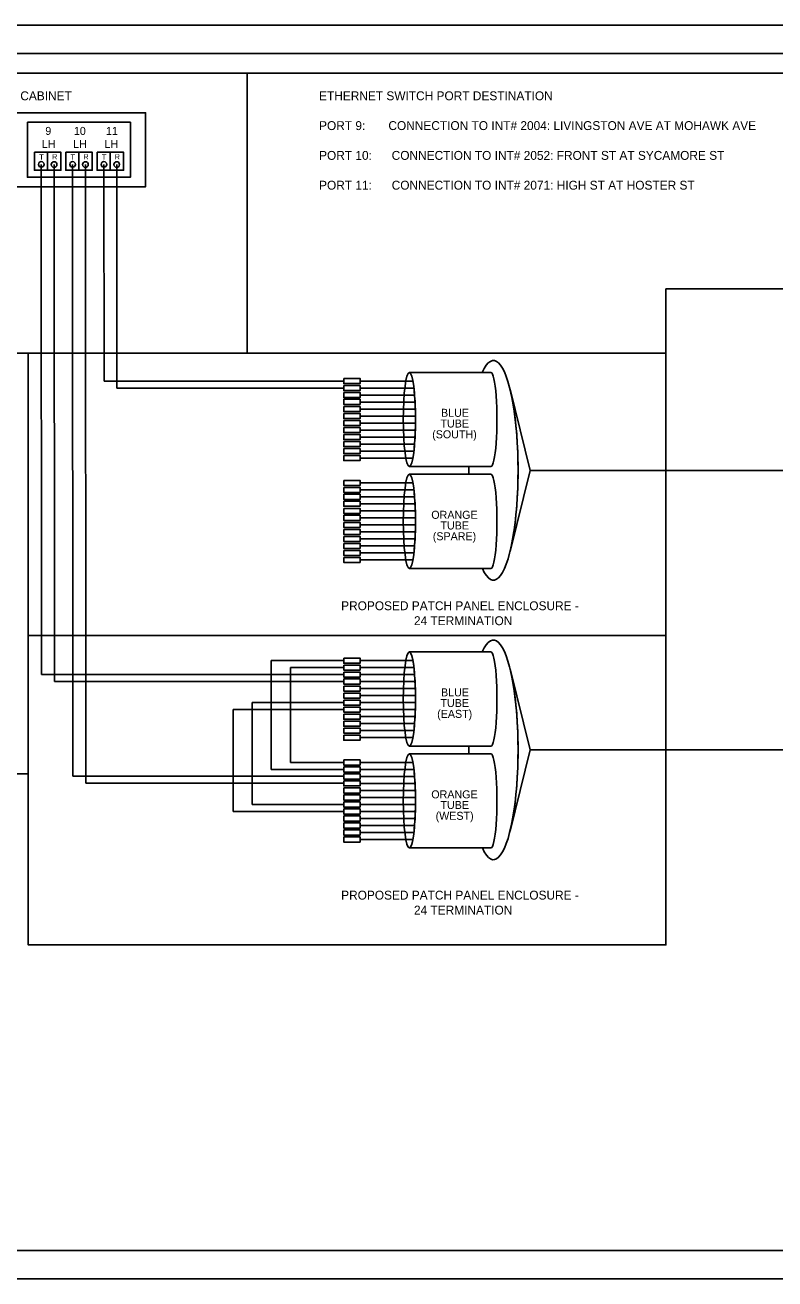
# Model space of a CAD drawing. Extents: x 1805893 to 1833564, y 708898 to 716199.
# Drawn here: x 1831500.5 to 1831763.9, y 713757.9 to 714197.9 of the extents above; entities that cross this region are included whole.
import ezdxf

# ---------------------------------------------------------------- set-up
doc = ezdxf.new("R2010")
doc.units = 0
for name, color, linetype in [('BR_P_Sub_Hidden', 7, 'Continuous'), ('SH_Border', 7, 'Continuous'), ('SH_Cut_Line', 7, 'Continuous'), ('SH_Data', 7, 'Continuous')]:
    doc.layers.add(name, color=color, linetype=linetype)

msp = doc.modelspace()

# ---------------------------------------------------------------- linework, layer by layer
at = {"layer": 'BR_P_Sub_Hidden'}
for p, q in [((1831578.6, 714181.08), (1831578.6, 714082.72)), ((1831501.65, 714082.72), (1831390.73, 714082.72)), ((1831501.65, 714082.72), (1831725.63, 714082.72)), ((1831501.65, 713983.67), (1831501.65, 714082.72)), ((1831501.65, 713983.67), (1831725.63, 713983.67)), ((1831501.65, 713983.67), (1831501.65, 713935.11))]:
    msp.add_line(p, q, dxfattribs=at)
msp.add_lwpolyline([(1831501.65, 713935.11), (1831390.73, 713935.11), (1831390.73, 714181.08), (1831814.91, 714181.08), (1831814.91, 714105.3), (1831725.63, 714105.3), (1831725.63, 713875.12), (1831501.65, 713875.12)], close=True, dxfattribs=at)
at = {"layer": 'SH_Border'}
msp.add_lwpolyline([(1831362.49, 714187.91), (1831992.49, 714187.91), (1831992.49, 713767.91), (1831362.49, 713767.91)], close=True, dxfattribs=at)
at = {"layer": 'SH_Cut_Line'}
msp.add_lwpolyline([(1831322.49, 713757.91), (1832002.49, 713757.91), (1832002.49, 714197.91), (1831322.49, 714197.91)], close=True, dxfattribs=at)
at = {"layer": 'SH_Data'}
for p, q in [((1831508.48, 714153.26), (1831508.48, 714146.98)), ((1831519.48, 714153.26), (1831519.48, 714146.98)), ((1831530.48, 714153.26), (1831530.48, 714146.98)), ((1831506.3, 713969.98), (1831506.24, 714149.02)), ((1831510.84, 713967.52), (1831510.74, 714148.95)), ((1831517.32, 713934.3), (1831517.25, 714149.02)), ((1831521.85, 713931.84), (1831521.74, 714148.95)), ((1831528.27, 714072.99), (1831528.25, 714149.02)), ((1831532.78, 714070.53), (1831532.74, 714148.95)), ((1831664.14, 714076.02), (1831635.51, 714076.02)), ((1831635.51, 714076.02), (1831661.12, 714076.02)), ((1831635.51, 714076.02), (1831664.14, 714076.02)), ((1831612.48, 714072.99), (1831528.27, 714072.99)), ((1831618.22, 714072.99), (1831636.75, 714072.99)), ((1831612.48, 714070.53), (1831532.78, 714070.53)), ((1831618.22, 714070.53), (1831637.11, 714070.53)), ((1831618.22, 714068.08), (1831637.34, 714068.08)), ((1831670.87, 714070.14), (1831677.88, 714041.63)), ((1831618.22, 714065.62), (1831637.5, 714065.62)), ((1831618.22, 714063.16), (1831637.6, 714063.16)), ((1831618.22, 714060.71), (1831637.6, 714060.71)), ((1831618.22, 714058.25), (1831637.65, 714058.25)), ((1831618.22, 714055.79), (1831637.6, 714055.79)), ((1831618.22, 714053.34), (1831637.5, 714053.34)), ((1831618.22, 714050.88), (1831637.34, 714050.88)), ((1831618.22, 714048.42), (1831637.1, 714048.42)), ((1831618.22, 714045.97), (1831636.74, 714045.97)), ((1831664.14, 714042.98), (1831635.5, 714042.98)), ((1831664.14, 714042.98), (1831635.5, 714042.98)), ((1831677.88, 714041.63), (1831670.86, 714013.15)), ((1831677.88, 714041.63), (1831892.88, 714041.63)), ((1831618.22, 714037.25), (1831636.75, 714037.25)), ((1831664.14, 714040.28), (1831635.51, 714040.28)), ((1831635.51, 714040.28), (1831664.14, 714040.28)), ((1831618.22, 714034.79), (1831637.11, 714034.79)), ((1831618.22, 714032.34), (1831637.34, 714032.34)), ((1831618.22, 714029.88), (1831637.5, 714029.88)), ((1831618.22, 714027.42), (1831637.6, 714027.42)), ((1831618.22, 714024.97), (1831637.6, 714024.97)), ((1831618.22, 714022.51), (1831637.65, 714022.51)), ((1831618.22, 714020.05), (1831637.6, 714020.05)), ((1831618.22, 714017.6), (1831637.5, 714017.6)), ((1831618.22, 714015.14), (1831637.34, 714015.14)), ((1831618.22, 714012.68), (1831637.1, 714012.68)), ((1831618.22, 714010.23), (1831636.74, 714010.23)), ((1831664.14, 714007.24), (1831635.5, 714007.24)), ((1831664.14, 714007.24), (1831635.5, 714007.24)), ((1831587.03, 713974.89), (1831587.03, 713936.7)), ((1831612.49, 713974.89), (1831587.03, 713974.89)), ((1831618.22, 713974.89), (1831636.75, 713974.89)), ((1831664.14, 713977.92), (1831635.51, 713977.92)), ((1831635.51, 713977.92), (1831661.12, 713977.92)), ((1831635.51, 713977.92), (1831664.14, 713977.92)), ((1831593.73, 713972.44), (1831593.73, 713939.15)), ((1831612.49, 713972.44), (1831593.73, 713972.44)), ((1831618.22, 713972.44), (1831637.11, 713972.44)), ((1831670.87, 713972.04), (1831677.88, 713943.53)), ((1831612.48, 713969.98), (1831506.3, 713969.98)), ((1831612.48, 713967.52), (1831510.84, 713967.52)), ((1831618.22, 713969.98), (1831637.34, 713969.98)), ((1831618.22, 713967.52), (1831637.5, 713967.52)), ((1831618.22, 713965.07), (1831637.6, 713965.07)), ((1831618.22, 713962.61), (1831637.6, 713962.61)), ((1831612.48, 713957.7), (1831573.61, 713957.7)), ((1831573.61, 713957.7), (1831573.61, 713921.96)), ((1831612.48, 713960.15), (1831580.31, 713960.15)), ((1831580.31, 713960.15), (1831580.31, 713924.41)), ((1831618.22, 713960.15), (1831637.65, 713960.15)), ((1831618.22, 713957.7), (1831637.6, 713957.7)), ((1831618.22, 713955.24), (1831637.5, 713955.24)), ((1831618.22, 713952.78), (1831637.34, 713952.78)), ((1831618.22, 713950.33), (1831637.1, 713950.33)), ((1831618.22, 713947.87), (1831636.74, 713947.87)), ((1831664.14, 713944.88), (1831635.5, 713944.88)), ((1831664.14, 713944.88), (1831635.5, 713944.88)), ((1831664.14, 713942.18), (1831635.51, 713942.18)), ((1831635.51, 713942.18), (1831664.14, 713942.18)), ((1831677.88, 713943.53), (1831670.86, 713915.06)), ((1831677.88, 713943.53), (1831782.23, 713943.53)), ((1831612.49, 713936.7), (1831587.03, 713936.7)), ((1831612.49, 713939.15), (1831593.73, 713939.15)), ((1831618.22, 713939.15), (1831636.75, 713939.15)), ((1831618.22, 713936.7), (1831637.11, 713936.7)), ((1831612.48, 713934.3), (1831517.32, 713934.3)), ((1831612.48, 713931.84), (1831521.85, 713931.84)), ((1831618.22, 713934.24), (1831637.34, 713934.24)), ((1831618.22, 713931.78), (1831637.5, 713931.78)), ((1831618.22, 713929.33), (1831637.6, 713929.33)), ((1831618.22, 713926.87), (1831637.6, 713926.87)), ((1831612.48, 713924.41), (1831580.31, 713924.41)), ((1831618.22, 713924.41), (1831637.65, 713924.41)), ((1831612.48, 713921.96), (1831573.61, 713921.96)), ((1831618.22, 713921.96), (1831637.6, 713921.96)), ((1831618.22, 713919.5), (1831637.5, 713919.5)), ((1831618.22, 713917.04), (1831637.34, 713917.04)), ((1831618.22, 713914.59), (1831637.1, 713914.59)), ((1831618.22, 713912.13), (1831636.74, 713912.13)), ((1831664.14, 713909.14), (1831635.5, 713909.14)), ((1831664.14, 713909.14), (1831635.5, 713909.14))]:
    msp.add_line(p, q, dxfattribs=at)
for points in [[(1831412.87, 714167.16), (1831542.87, 714167.16), (1831542.87, 714141.16), (1831412.87, 714141.16)], [(1831501.4, 714163.8), (1831537.53, 714163.8), (1831537.53, 714144.53), (1831501.4, 714144.53)], [(1831503.85, 714153.26), (1831513.12, 714153.26), (1831513.12, 714146.98), (1831503.85, 714146.98)], [(1831514.85, 714153.26), (1831524.12, 714153.26), (1831524.12, 714146.98), (1831514.85, 714146.98)], [(1831525.85, 714153.26), (1831535.12, 714153.26), (1831535.12, 714146.98), (1831525.85, 714146.98)], [(1831612.49, 714073.89), (1831618.22, 714073.89), (1831618.22, 714072.09), (1831612.49, 714072.09)], [(1831612.48, 714068.98), (1831618.21, 714068.98), (1831618.21, 714067.18), (1831612.48, 714067.18)], [(1831612.49, 714071.43), (1831618.22, 714071.43), (1831618.22, 714069.63), (1831612.49, 714069.63)], [(1831612.48, 714066.58), (1831618.21, 714066.58), (1831618.21, 714064.78), (1831612.48, 714064.78)], [(1831612.48, 714064.06), (1831618.21, 714064.06), (1831618.21, 714062.26), (1831612.48, 714062.26)], [(1831612.48, 714061.61), (1831618.21, 714061.61), (1831618.21, 714059.81), (1831612.48, 714059.81)], [(1831612.48, 714059.15), (1831618.21, 714059.15), (1831618.21, 714057.35), (1831612.48, 714057.35)], [(1831612.48, 714056.69), (1831618.21, 714056.69), (1831618.21, 714054.89), (1831612.48, 714054.89)], [(1831612.48, 714054.24), (1831618.21, 714054.24), (1831618.21, 714052.44), (1831612.48, 714052.44)], [(1831612.48, 714051.78), (1831618.21, 714051.78), (1831618.21, 714049.98), (1831612.48, 714049.98)], [(1831612.48, 714049.32), (1831618.21, 714049.32), (1831618.21, 714047.52), (1831612.48, 714047.52)], [(1831612.48, 714046.87), (1831618.21, 714046.87), (1831618.21, 714045.07), (1831612.48, 714045.07)], [(1831612.49, 714038.15), (1831618.22, 714038.15), (1831618.22, 714036.35), (1831612.49, 714036.35)], [(1831612.48, 714033.24), (1831618.21, 714033.24), (1831618.21, 714031.44), (1831612.48, 714031.44)], [(1831612.49, 714035.69), (1831618.22, 714035.69), (1831618.22, 714033.89), (1831612.49, 714033.89)], [(1831612.48, 714030.84), (1831618.21, 714030.84), (1831618.21, 714029.04), (1831612.48, 714029.04)], [(1831612.48, 714028.32), (1831618.21, 714028.32), (1831618.21, 714026.52), (1831612.48, 714026.52)], [(1831612.48, 714025.87), (1831618.21, 714025.87), (1831618.21, 714024.07), (1831612.48, 714024.07)], [(1831612.48, 714023.41), (1831618.21, 714023.41), (1831618.21, 714021.61), (1831612.48, 714021.61)], [(1831612.48, 714020.95), (1831618.21, 714020.95), (1831618.21, 714019.15), (1831612.48, 714019.15)], [(1831612.48, 714018.5), (1831618.21, 714018.5), (1831618.21, 714016.7), (1831612.48, 714016.7)], [(1831612.48, 714016.04), (1831618.21, 714016.04), (1831618.21, 714014.24), (1831612.48, 714014.24)], [(1831612.48, 714013.58), (1831618.21, 714013.58), (1831618.21, 714011.78), (1831612.48, 714011.78)], [(1831612.48, 714011.13), (1831618.21, 714011.13), (1831618.21, 714009.33), (1831612.48, 714009.33)], [(1831612.49, 713975.79), (1831618.22, 713975.79), (1831618.22, 713973.99), (1831612.49, 713973.99)], [(1831612.48, 713970.88), (1831618.21, 713970.88), (1831618.21, 713969.08), (1831612.48, 713969.08)], [(1831612.49, 713973.34), (1831618.22, 713973.34), (1831618.22, 713971.54), (1831612.49, 713971.54)], [(1831612.48, 713968.48), (1831618.21, 713968.48), (1831618.21, 713966.68), (1831612.48, 713966.68)], [(1831612.48, 713965.97), (1831618.21, 713965.97), (1831618.21, 713964.17), (1831612.48, 713964.17)], [(1831612.48, 713963.51), (1831618.21, 713963.51), (1831618.21, 713961.71), (1831612.48, 713961.71)], [(1831612.48, 713961.05), (1831618.21, 713961.05), (1831618.21, 713959.25), (1831612.48, 713959.25)], [(1831612.48, 713958.6), (1831618.21, 713958.6), (1831618.21, 713956.8), (1831612.48, 713956.8)], [(1831612.48, 713956.14), (1831618.21, 713956.14), (1831618.21, 713954.34), (1831612.48, 713954.34)], [(1831612.48, 713953.68), (1831618.21, 713953.68), (1831618.21, 713951.88), (1831612.48, 713951.88)], [(1831612.48, 713951.23), (1831618.21, 713951.23), (1831618.21, 713949.43), (1831612.48, 713949.43)], [(1831612.48, 713948.77), (1831618.21, 713948.77), (1831618.21, 713946.97), (1831612.48, 713946.97)], [(1831612.49, 713940.05), (1831618.22, 713940.05), (1831618.22, 713938.25), (1831612.49, 713938.25)], [(1831612.49, 713937.6), (1831618.22, 713937.6), (1831618.22, 713935.8), (1831612.49, 713935.8)], [(1831612.48, 713935.14), (1831618.21, 713935.14), (1831618.21, 713933.34), (1831612.48, 713933.34)], [(1831612.48, 713932.74), (1831618.21, 713932.74), (1831618.21, 713930.94), (1831612.48, 713930.94)], [(1831612.48, 713930.23), (1831618.21, 713930.23), (1831618.21, 713928.43), (1831612.48, 713928.43)], [(1831612.48, 713927.77), (1831618.21, 713927.77), (1831618.21, 713925.97), (1831612.48, 713925.97)], [(1831612.48, 713925.31), (1831618.21, 713925.31), (1831618.21, 713923.51), (1831612.48, 713923.51)], [(1831612.48, 713922.86), (1831618.21, 713922.86), (1831618.21, 713921.06), (1831612.48, 713921.06)], [(1831612.48, 713920.4), (1831618.21, 713920.4), (1831618.21, 713918.6), (1831612.48, 713918.6)], [(1831612.48, 713917.94), (1831618.21, 713917.94), (1831618.21, 713916.14), (1831612.48, 713916.14)], [(1831612.48, 713915.49), (1831618.21, 713915.49), (1831618.21, 713913.69), (1831612.48, 713913.69)], [(1831612.48, 713913.03), (1831618.21, 713913.03), (1831618.21, 713911.23), (1831612.48, 713911.23)]]:
    msp.add_lwpolyline(points, close=True, dxfattribs=at)
for centre in [(1831506.25, 714149.02), (1831506.25, 714149.02), (1831510.74, 714148.95), (1831517.25, 714149.02), (1831517.25, 714149.02), (1831521.74, 714148.95), (1831528.25, 714149.02), (1831528.25, 714149.02), (1831532.74, 714148.95)]:
    msp.add_circle(centre, 0.99, dxfattribs=at)
for centre, major_axis, ratio, start_param, end_param in [((1831665.04, 714041.66), (0, -38.55), 0.22436, 5.816039, 9.895092), ((1831635.51, 714059.5), (0, -16.52), 0.129904, 0, 3.141593), ((1831664.14, 714059.5), (0, -16.52), 0.129904, 0, 3.141593), ((1831664.14, 714059.5), (0, -16.52), 0.129904, 0, 3.141593), ((1831665.04, 714041.66), (0, -38.55), 0.22436, 0.738594, 2.402034), ((1831665.04, 714041.66), (0, -38.55), 0.22436, 4.678099, 4.748111), ((1831665.04, 714041.66), (0, -38.55), 0.22436, 4.678099, 4.748111), ((1831635.51, 714023.76), (0, -16.52), 0.129904, 0, 3.141593), ((1831664.14, 714023.76), (0, -16.52), 0.129904, 0, 3.141593), ((1831664.14, 714023.76), (0, -16.52), 0.129904, 0, 3.141593), ((1831665.04, 713943.56), (0, -38.55), 0.22436, 5.816039, 9.895092), ((1831635.51, 713961.4), (0, -16.52), 0.129904, 0, 3.141593), ((1831664.14, 713961.4), (0, -16.52), 0.129904, 0, 3.141593), ((1831664.14, 713961.4), (0, -16.52), 0.129904, 0, 3.141593), ((1831665.04, 713943.56), (0, -38.55), 0.22436, 0.738594, 2.402034), ((1831665.04, 713943.56), (0, -38.55), 0.22436, 4.678099, 4.748111), ((1831665.04, 713943.56), (0, -38.55), 0.22436, 4.678099, 4.748111), ((1831635.51, 713925.66), (0, -16.52), 0.129904, 0, 3.141593), ((1831664.14, 713925.66), (0, -16.52), 0.129904, 0, 3.141593), ((1831664.14, 713925.66), (0, -16.52), 0.129904, 0, 3.141593)]:
    msp.add_ellipse(centre, major_axis=major_axis, ratio=ratio, start_param=start_param, end_param=end_param, dxfattribs=at)
for centre in [(1831635.51, 714059.5), (1831635.51, 714023.76), (1831635.51, 713961.4), (1831635.51, 713925.66)]:
    msp.add_ellipse(centre, major_axis=(0, -16.52), ratio=0.129904, dxfattribs=at)

# ---------------------------------------------------------------- texts
for s, height, p in [('PROPOSED TRAFFIC SIGNAL EQUIPMENT CABINET', 3.1201, (1831412.87, 714171.53)), ('ETHERNET SWITCH PORT DESTINATION', 3.1201, (1831603.8, 714171.53)), ('PORT 9:       CONNECTION TO INT# 2004: LIVINGSTON AVE AT MOHAWK AVE', 3.1201, (1831603.8, 714161.07)), ('9', 2.81, (1831507.65, 714159.36)), ('10', 2.808, (1831517.69, 714159.36)), ('11', 2.808, (1831528.96, 714159.36)), ('LH', 2.808, (1831506.42, 714154.79)), ('LH', 2.808, (1831517.42, 714154.79)), ('LH', 2.808, (1831528.42, 714154.79)), ('T', 1.87, (1831505.53, 714150.68)), ('R', 1.87, (1831510.03, 714150.74)), ('T', 1.87, (1831516.53, 714150.68)), ('R', 1.87, (1831521.03, 714150.74)), ('T', 1.87, (1831527.53, 714150.68)), ('R', 1.87, (1831532.03, 714150.74)), ('PORT 10:      CONNECTION TO INT# 2052: FRONT ST AT SYCAMORE ST', 3.1201, (1831603.8, 714150.62)), ('PORT 11:      CONNECTION TO INT# 2071: HIGH ST AT HOSTER ST', 3.1201, (1831603.8, 714140.16)), ('BLUE', 2.808, (1831646.63, 714060.44)), ('TUBE', 2.808, (1831646.43, 714056.69)), ('(SOUTH)', 2.808, (1831643.53, 714052.9)), ('ORANGE', 2.808, (1831643.21, 714024.65)), ('TUBE', 2.808, (1831646.43, 714020.91)), ('(SPARE)', 2.808, (1831643.74, 714017.12)), ('PROPOSED PATCH PANEL ENCLOSURE - ', 3.1201, (1831611.56, 713992.58)), ('24 TERMINATION', 3.1201, (1831637.13, 713987.33)), ('BLUE', 2.808, (1831646.63, 713962.34)), ('(EAST)', 2.808, (1831645.27, 713954.8)), ('TUBE', 2.808, (1831646.43, 713958.6)), ('ORANGE', 2.808, (1831643.21, 713926.55)), ('TUBE', 2.808, (1831646.43, 713922.82)), ('(WEST)', 2.808, (1831644.73, 713919.02)), ('PROPOSED PATCH PANEL ENCLOSURE - ', 3.1201, (1831611.56, 713891.03)), ('24 TERMINATION', 3.1201, (1831637.13, 713885.78))]:
    msp.add_text(s, height=height, dxfattribs=at).set_placement(p)

doc.saveas('drawing.dxf')
